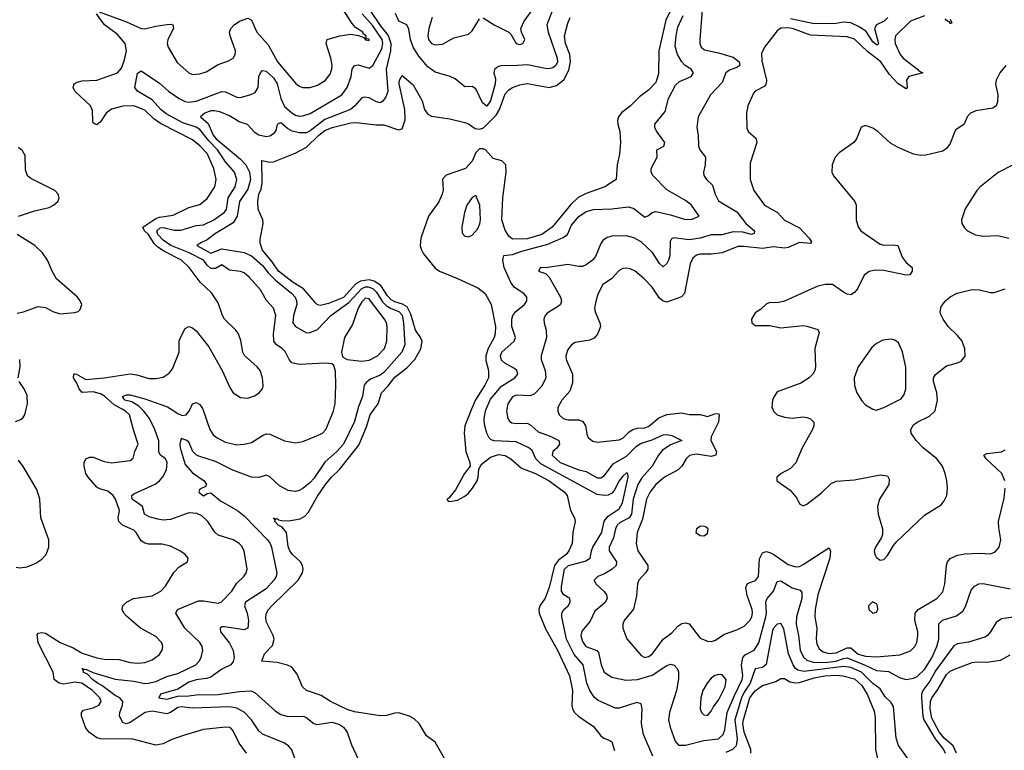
# Model space of a CAD drawing. Header units: inches. Extents: x 1173000 to 1307049, y 522583 to 678455.
# Tile 378 of 617: x 1273010 to 1278365, y 568145 to 572119. Entities that reach past the tile are written whole.
import ezdxf

# ---------------------------------------------------------------- set-up
doc = ezdxf.new("R2010")
doc.units = ezdxf.units.IN
doc.header["$MEASUREMENT"] = 0
doc.layers.add('B2576', color=7, linetype='Continuous')
doc.layers.add('B2577', color=7, linetype='Continuous')

msp = doc.modelspace()

# ---------------------------------------------------------------- linework, layer by layer
at = {"layer": 'B2576', "color": 5}
for points, elevation in [([(1272987.1, 569932.9), (1273016.2, 569943.8), (1273027.6, 569952.4), (1273037.8, 569970), (1273045.2, 570000)], 820), ([(1274243.2, 568130), (1274203.9, 568183.9), (1274171.3, 568251.3), (1274161.5, 568261.5), (1274150, 568268.9), (1274130, 568271.3), (1274010, 568257.8), (1273911.1, 568228.9), (1273837.1, 568202.9), (1273790, 568180.9), (1273750, 568172.2), (1273625.4, 568205.4), (1273450, 568207.2), (1273430, 568213.1), (1273390, 568242.2), (1273370, 568264.7), (1273345.3, 568330), (1273345.1, 568350), (1273356.6, 568363.4), (1273410, 568376.5), (1273439.7, 568390), (1273452.2, 568410), (1273446.2, 568430), (1273406.2, 568470), (1273347.8, 568510), (1273310, 568516), (1273250, 568504), (1273225.2, 568510), (1273197, 568530), (1273191.2, 568570), (1273109.9, 568730.1), (1273105.3, 568774.7), (1273110, 568781.5), (1273130, 568786.4), (1273150, 568781.4), (1273230, 568732), (1273301.5, 568701.5), (1273350, 568672.5), (1273430, 568647.8), (1273470, 568640.1), (1273550, 568638.4), (1273610, 568623), (1273650, 568619), (1273690, 568621.7), (1273730, 568636.9), (1273770, 568666.5), (1273785.6, 568690), (1273788.9, 568710), (1273782.6, 568730), (1273750, 568763.4), (1273666.9, 568810), (1273590, 568875.3), (1273576.1, 568890), (1273567.4, 568910), (1273570.8, 568930), (1273590, 568950.2), (1273629.4, 568970.6), (1273730, 568985.2), (1273778, 569010), (1273802, 569038), (1273848.2, 569111.8), (1273877.3, 569142.7), (1273922.7, 569170), (1273926.6, 569190), (1273909.4, 569210), (1273880.9, 569230), (1273830, 569254.3), (1273785.3, 569265.3), (1273710, 569266.5), (1273690, 569270.9), (1273670, 569283.9), (1273642.4, 569330), (1273630, 569342.4), (1273569.6, 569369.6), (1273549.9, 569389.9), (1273545.8, 569410), (1273551.8, 569450), (1273530.9, 569510), (1273518.8, 569530), (1273490, 569553.4), (1273446.4, 569566.4), (1273430, 569575.7), (1273381.7, 569630), (1273369.9, 569650), (1273361, 569690), (1273359.8, 569710), (1273369.2, 569730.8), (1273390, 569738.6), (1273410, 569739.2), (1273470, 569715.5), (1273510, 569707.8), (1273610, 569721.3), (1273626.2, 569733.8), (1273636.1, 569770), (1273654.8, 569810), (1273628, 569888), (1273607.7, 569970), (1273585.8, 569990), (1273567.4, 570000)], 780), ([(1274517.8, 568070), (1274490, 568148.2), (1274472, 568170), (1274445.7, 568185.7), (1274330, 568232.7), (1274310, 568250.9), (1274271.2, 568310), (1274230, 568352.7), (1274190, 568373.5), (1274150, 568381.9), (1273950, 568373.3), (1273890, 568381.1), (1273870, 568376.9), (1273830, 568349.9), (1273810, 568343.6), (1273730, 568357.2), (1273692.9, 568350), (1273610, 568296.6), (1273588.2, 568288.2), (1273570, 568296.8), (1273553.5, 568330), (1273554.4, 568350), (1273569.1, 568390), (1273570.7, 568410), (1273554.6, 568430), (1273530, 568442.4), (1273456.8, 568496.8), (1273432.5, 568510), (1273405.6, 568530), (1273379.1, 568559.1), (1273355.3, 568570), (1273357.4, 568577.4), (1273350, 568590.6), (1273363.8, 568583.8), (1273370, 568586.5), (1273408.2, 568568.2), (1273530, 568531.9), (1273630, 568521.1), (1273690, 568508.9), (1273708.7, 568510), (1273750, 568519.9), (1273810, 568545.4), (1273870, 568563.4), (1273967.4, 568610), (1273986, 568630), (1273997.1, 568650), (1274006, 568690), (1274002.2, 568710), (1273990, 568730.9), (1273908.6, 568810), (1273859.3, 568890), (1273868.7, 568910), (1273982.5, 568957.5), (1274010, 568957.4), (1274090, 568945.2), (1274107.8, 568952.2), (1274163.7, 569010), (1274188.8, 569051.2), (1274229.4, 569090.6), (1274241.8, 569110), (1274247.6, 569130), (1274230.6, 569230), (1274216.8, 569256.8), (1274203.9, 569270), (1274170.4, 569290.4), (1274090, 569315.6), (1274072, 569332), (1274033.1, 569390), (1274000.9, 569420.9), (1273973.4, 569433.4), (1273930, 569437.2), (1273830, 569400.4), (1273790, 569396.6), (1273761.6, 569401.6), (1273714.1, 569414.1), (1273689.1, 569429.1), (1273677.9, 569470), (1273622.2, 569510), (1273619.8, 569530), (1273630, 569540.2), (1273747.2, 569592.8), (1273770.4, 569609.6), (1273787.9, 569632.1), (1273807.6, 569670), (1273812.7, 569710), (1273802.6, 569730), (1273775.9, 569750), (1273766.9, 569766.9), (1273767.3, 569827.3), (1273745.2, 569890), (1273716.4, 569950), (1273685.5, 569990), (1273674.8, 570000)], 760), ([(1274848.1, 570000), (1274830, 569933.1), (1274770.4, 569810), (1274735.2, 569770), (1274668.5, 569711.5), (1274610, 569623.5), (1274590, 569600.6), (1274550, 569568.2), (1274530, 569558), (1274510, 569552.4), (1274470, 569558), (1274423.2, 569583.2), (1274370, 569631.6), (1274350, 569640.9), (1274310, 569629.3), (1274270, 569630.1), (1274168.7, 569668.7), (1274074.9, 569714.9), (1273983.9, 569743.9), (1273970, 569751), (1273951, 569770), (1273930, 569820.9), (1273918.7, 569830), (1273890, 569840.4), (1273885.4, 569834.6), (1273879.9, 569810), (1273883.4, 569790), (1273910, 569699.4), (1273950, 569653.2), (1274014, 569610), (1274025.1, 569590), (1274021.2, 569578.8), (1273990, 569564.7), (1273983.7, 569550), (1273986.2, 569546.2), (1274009.8, 569529.8), (1274030, 569542), (1274050, 569544.7), (1274102.1, 569502.1), (1274194, 569450), (1274230, 569420.5), (1274356.7, 569290), (1274372.2, 569270), (1274379, 569250), (1274409.2, 569110), (1274404.1, 569090), (1274392.5, 569070), (1274350, 569022.7), (1274237, 568950), (1274231.8, 568930), (1274247.3, 568890), (1274254.7, 568850), (1274250, 568808.8), (1274230, 568799.3), (1274123.7, 568816.3), (1274110, 568816.9), (1274099.7, 568810), (1274102.2, 568790), (1274150, 568728.2), (1274170, 568688), (1274176.9, 568650), (1274171.6, 568628.4), (1274157.8, 568610), (1274110, 568585.5), (1274050, 568543.4), (1274024.9, 568535.1), (1273970, 568528.6), (1273930, 568516.3), (1273870, 568477.4), (1273775.1, 568450), (1273767, 568430), (1273810, 568423.5), (1273870, 568439.3), (1273930, 568440.7), (1273970, 568447.4), (1274090, 568447.9), (1274204.5, 568464.5), (1274267.9, 568467.9), (1274290, 568457.4), (1274399.9, 568359.9), (1274430, 568338.8), (1274470, 568329.2), (1274549.8, 568329.8), (1274565.9, 568325.9), (1274609.9, 568289.9), (1274625.9, 568285.9), (1274710, 568298.6), (1274750, 568285.5), (1274770.8, 568270), (1274790, 568243.5), (1274814.5, 568174.5), (1274852.4, 568092.4)], 740), ([(1273833.5, 570000), (1273870, 569976.3), (1273893.3, 569966.7), (1273915.8, 569970), (1273930, 569986.7), (1273936.1, 570000)], 760), ([(1274005.5, 570000), (1274043.3, 569890), (1274061.2, 569861.2), (1274083.5, 569843.5), (1274130, 569820.6), (1274190, 569806.2), (1274230, 569809.2), (1274270, 569818.8), (1274330, 569857.8), (1274350, 569865.6), (1274370, 569863.5), (1274450, 569828.1), (1274510, 569818), (1274550, 569825.3), (1274630, 569856.8), (1274656.9, 569870), (1274675.5, 569890), (1274717, 569990), (1274719, 570000)], 760), ([(1275334.6, 568074.6), (1275270, 568189.5), (1275223.1, 568223.1), (1275183.1, 568290), (1275155.3, 568315.3), (1275130, 568329.7), (1275070, 568348), (1275050, 568347.6), (1275005.3, 568334.7), (1274970, 568332.6), (1274830, 568354.6), (1274790, 568367.5), (1274700.4, 568410), (1274650, 568442.1), (1274569.7, 568470), (1274548.7, 568490), (1274519.6, 568559.6), (1274490, 568596.4), (1274467.2, 568607.2), (1274410, 568623.1), (1274326.6, 568630), (1274341.7, 568670), (1274384.4, 568715.6), (1274394.4, 568750), (1274389.1, 568770), (1274350, 568845.6), (1274347.9, 568870), (1274352.5, 568890), (1274362.8, 568910), (1274380.9, 568930), (1274525, 569070), (1274547.9, 569110), (1274552.2, 569130), (1274548.7, 569150), (1274537.4, 569170), (1274493.2, 569210), (1274479.1, 569230), (1274470, 569253.2), (1274460.5, 569330), (1274437.6, 569357.6), (1274416, 569370), (1274397.2, 569390), (1274399, 569399), (1274389.4, 569410), (1274402, 569402), (1274410, 569406), (1274418, 569398), (1274434.3, 569394.3), (1274472.7, 569392.7), (1274535.3, 569404.7), (1274560.9, 569419.1), (1274580.3, 569439.7), (1274630, 569526.4), (1274672.7, 569590), (1274705.3, 569630), (1274750, 569672.7), (1274855, 569805), (1274896.1, 569903.9), (1274915.6, 569970), (1274937.1, 570000)], 720), ([(1275467.7, 570000), (1275431.1, 569910), (1275427.7, 569870), (1275436.9, 569770), (1275458.7, 569710), (1275458.9, 569690), (1275429.5, 569650.5), (1275379.2, 569560.8), (1275344.1, 569515.9), (1275333.1, 569510), (1275340.2, 569500.2), (1275350, 569498.2), (1275390, 569506.2), (1275430, 569526.8), (1275450, 569543.9), (1275473.1, 569570), (1275496.9, 569610), (1275503.8, 569630), (1275507.7, 569672.3), (1275520.3, 569699.7), (1275570, 569738.3), (1275613.9, 569753.9), (1275650, 569748.8), (1275680.7, 569730), (1275739.3, 569679.3), (1275815.2, 569650), (1275890.2, 569610), (1275970.2, 569550), (1275986.9, 569530), (1276005.7, 569450), (1276026.7, 569410), (1276030.4, 569390), (1276017.6, 569330), (1276013.8, 569270), (1275996.2, 569230), (1275981.5, 569210), (1275940.7, 569179.3), (1275919.2, 569150), (1275890, 569030), (1275867.6, 568972.4), (1275839, 568930), (1275833.1, 568910), (1275834.8, 568890), (1275870, 568805.8), (1275935, 568690), (1276000.8, 568550), (1276016.2, 568470), (1276012.3, 568390), (1276015.8, 568370), (1276026.7, 568350), (1276050, 568327.8), (1276130, 568274.2), (1276170, 568223.9), (1276186.5, 568210), (1276218.8, 568198.8), (1276230, 568190.4), (1276244.2, 568144.2)], 720), ([(1276452.4, 568112.4), (1276402, 568230), (1276390.9, 568290), (1276395.9, 568370), (1276390, 568398), (1276365.7, 568405.7), (1276270, 568373.7), (1276250, 568373.8), (1276156.5, 568416.5), (1276134.4, 568434.4), (1276110.8, 568470.8), (1276094.6, 568510), (1276074.8, 568610), (1276025.7, 568665.7), (1275983.4, 568750), (1275959, 568870), (1275958.5, 568890), (1275968.5, 568910), (1275992, 568930), (1276003.7, 568950), (1276001.7, 568970), (1275970, 568990.2), (1275955.8, 569010), (1275956.1, 569036.1), (1275972.8, 569130), (1275995.1, 569150), (1276085.9, 569174.1), (1276112.8, 569190), (1276119.4, 569230), (1276127.3, 569250), (1276175, 569330), (1276189.3, 569390.7), (1276210, 569418.3), (1276270, 569458.4), (1276289, 569490), (1276318.7, 569630), (1276316.5, 569650), (1276310, 569654.7), (1276290, 569636.6), (1276269.7, 569610.3), (1276242.5, 569557.5), (1276230, 569544.2), (1276210, 569532.9), (1276189.9, 569530.1), (1276150, 569535.5), (1275843.3, 569703.3), (1275816.5, 569730), (1275796.2, 569776.2), (1275779.6, 569790), (1275710, 569822), (1275590, 569827.5), (1275573.7, 569833.7), (1275563.8, 569843.8), (1275550.6, 569870.6), (1275537.3, 569917.3), (1275536.2, 569950), (1275543.4, 569990), (1275547.5, 570000)], 740), ([(1275659.4, 570000), (1275657.5, 569990), (1275664.1, 569950), (1275674.4, 569934.4), (1275686.1, 569926.1), (1275710, 569921.5), (1275770, 569924.1), (1275790, 569912.8), (1275830, 569877.7), (1275894.3, 569854.3), (1275942.4, 569830), (1275944.8, 569810), (1275931, 569789), (1275910.2, 569770), (1275905, 569750), (1275950, 569710.1), (1276050, 569670.5), (1276090, 569661.3), (1276150, 569626.6), (1276170, 569626.4), (1276190, 569639.4), (1276237, 569703), (1276310, 569745.4), (1276362.4, 569797.6), (1276386.7, 569813.3), (1276450, 569833.5), (1276510, 569860.5), (1276530, 569862.1), (1276556.6, 569856.6), (1276610.5, 569830), (1276550, 569805.9), (1276504.2, 569775.8), (1276483.4, 569750), (1276449.2, 569690.8), (1276394, 569626), (1276371.9, 569590), (1276345.4, 569510), (1276337.1, 569430), (1276323.6, 569410), (1276276, 569384), (1276259.6, 569370), (1276250.1, 569349.9), (1276240.1, 569299.9), (1276215.8, 569250), (1276216.3, 569230), (1276256.3, 569170), (1276254, 569150), (1276231.3, 569130), (1276190, 569104.4), (1276153.4, 569090), (1276133.4, 569070), (1276143.8, 569050), (1276188.9, 569008.9), (1276201.6, 568990), (1276205.4, 568970), (1276192.9, 568947.1), (1276138.4, 568901.6), (1276111.9, 568848.1), (1276067.6, 568792.4), (1276061.7, 568770), (1276070, 568737.2), (1276089.5, 568709.5), (1276147.8, 568687.8), (1276157.5, 568677.5), (1276173, 568610), (1276189, 568569), (1276230, 568543.5), (1276306.5, 568526.5), (1276370, 568529.1), (1276450, 568554.1), (1276530, 568605.8), (1276550, 568612.8), (1276570, 568607.2), (1276584.9, 568590), (1276592.4, 568572.4), (1276593, 568533), (1276582, 568470), (1276543.2, 568350), (1276539, 568310), (1276547, 568270), (1276575, 568195), (1276593.6, 568173.6), (1276630, 568172.6), (1276730, 568198), (1276810, 568208), (1276836.2, 568230), (1276844.2, 568255.8), (1276857.3, 568350), (1276896.5, 568443.5), (1276939.6, 568530), (1276942.8, 568550), (1276935.8, 568610), (1276942.7, 568650), (1276955.6, 568664.4), (1277005, 568690), (1277030, 568729.1), (1277068, 568870), (1277071, 568891), (1277066.8, 568953.2), (1277075.4, 568970), (1277109.3, 569010), (1277130, 569062.6), (1277150, 569067.2), (1277210, 569028.6), (1277255, 569015), (1277263.8, 569003.8), (1277263.1, 568970), (1277233.8, 568870), (1277232.5, 568830), (1277245.3, 568770), (1277254.3, 568690), (1277272.1, 568652.1), (1277290, 568635.9), (1277324.5, 568624.5), (1277390, 568622.7), (1277448.9, 568630), (1277490, 568644.8), (1277510, 568647.1), (1277608.7, 568608.7), (1277670, 568578.4), (1277733.9, 568573.9), (1277798.1, 568538.1), (1277830, 568530.1), (1277870, 568536.8), (1277890, 568546.7), (1277930, 568584.2), (1277970, 568647.2), (1277997.7, 568710), (1278007.9, 568750), (1278007.8, 568832.2), (1278028.1, 568851.9), (1278104.4, 568875.6), (1278138.4, 568901.6), (1278153.4, 568926.6), (1278185, 569015), (1278201.8, 569038.2), (1278225.2, 569050), (1278250, 569052), (1278397.3, 569022.7)], 760), ([(1275936.3, 570000), (1275935.8, 569990), (1275943.6, 569970), (1275964.9, 569950), (1275990, 569943), (1276050, 569942.7), (1276073.2, 569933.2), (1276086.8, 569910), (1276096.7, 569856.7), (1276103.7, 569843.7), (1276126, 569826), (1276150, 569820.3), (1276270, 569833.1), (1276290, 569843.2), (1276323.6, 569876.4), (1276344.1, 569890), (1276370, 569897), (1276410, 569899), (1276430, 569906.9), (1276486.6, 569953.4), (1276530, 569971.3), (1276610, 569979.5), (1276650, 569970.9), (1276710, 569971.9), (1276750, 569960.7), (1276790, 569975), (1276810, 569976), (1276814.4, 569970), (1276810.6, 569930), (1276771, 569850), (1276768.8, 569830), (1276799.7, 569770), (1276796.5, 569750), (1276770, 569743.4), (1276690, 569755.8), (1276652, 569748), (1276634.2, 569730), (1276611.2, 569690), (1276590.2, 569670), (1276516.2, 569630), (1276470, 569590.5), (1276438.3, 569550), (1276419.6, 569510), (1276397.2, 569402.8), (1276367.2, 569330), (1276363.2, 569270), (1276371.8, 569230), (1276426.1, 569150), (1276425.7, 569130), (1276413.5, 569110), (1276376.2, 569070), (1276370.2, 569050), (1276364.3, 568984.3), (1276347.5, 568912.5), (1276297.8, 568850), (1276289.1, 568830), (1276290.3, 568809.7), (1276311.7, 568751.7), (1276390, 568660.3), (1276410, 568650.3), (1276430, 568655.5), (1276450, 568667.5), (1276510, 568748.4), (1276556.2, 568783.8), (1276590, 568819.7), (1276610, 568834), (1276630, 568838.6), (1276650, 568832.9), (1276710, 568754), (1276750, 568737.6), (1276770, 568736.9), (1276790, 568742.8), (1276842.8, 568777.2), (1276910, 568799.4), (1276950, 568819.8), (1276980.2, 568850), (1276990.9, 568870), (1276994.6, 568890), (1276993.4, 568910), (1276966.1, 568986.1), (1276958.1, 569030), (1276968.3, 569051.7), (1277011.3, 569068.7), (1277027.5, 569090), (1277034, 569186), (1277050, 569218.5), (1277070, 569225.6), (1277090, 569220.1), (1277111, 569210), (1277190, 569154.7), (1277230, 569142.2), (1277250, 569144.8), (1277270, 569155.8), (1277410, 569245.7), (1277418.5, 569230), (1277415.7, 569190), (1277351.1, 568990), (1277335.7, 568910), (1277334.8, 568870), (1277345.9, 568810), (1277341.2, 568750), (1277344.8, 568724.8), (1277357.5, 568697.5), (1277379.8, 568679.8), (1277410, 568671.3), (1277450, 568675.5), (1277510, 568701.4), (1277530, 568701.9), (1277570, 568666.9), (1277610, 568656.9), (1277670, 568653.5), (1277795.6, 568664.4), (1277855, 568685), (1277878.2, 568710), (1277888.2, 568731.8), (1277894.4, 568770), (1277893.5, 568790), (1277878, 568850), (1277879.4, 568890), (1277896.4, 568910), (1277997.6, 568970), (1278030, 569006.3), (1278041.3, 569050), (1278049.9, 569150), (1278056.5, 569170), (1278070, 569187.8), (1278110, 569205.5), (1278150, 569213.5), (1278230, 569216.9), (1278290, 569212.9), (1278315.7, 569224.3), (1278337.2, 569250), (1278346, 569290), (1278334.6, 569354.6), (1278333.8, 569390), (1278364.1, 569515.9), (1278369, 569570)], 780), ([(1277105, 570000), (1277109.4, 569989.4), (1277130, 569970.3), (1277170, 569957.3), (1277210, 569951.3), (1277270, 569958), (1277290, 569955.3), (1277310, 569948.5), (1277328.7, 569928.7), (1277328.9, 569910), (1277322, 569890), (1277265.4, 569790), (1277231.7, 569708.3), (1277202.6, 569677.4), (1277150.4, 569649.6), (1277126.8, 569630), (1277127.3, 569610), (1277200.3, 569560.3), (1277236.3, 569516.3), (1277250, 569485.5), (1277270, 569474.9), (1277290, 569484.4), (1277370, 569545.7), (1277423.7, 569596.3), (1277450, 569609.2), (1277550, 569616), (1277690, 569642.3), (1277730, 569638.4), (1277739, 569619), (1277736.9, 569590), (1277686.5, 569510), (1277674.2, 569470), (1277678, 569430), (1277701.5, 569350), (1277701.6, 569318.4), (1277697.2, 569302.8), (1277663.7, 569250), (1277657, 569230), (1277660.3, 569210), (1277670, 569193.4), (1277690, 569179.1), (1277710, 569183), (1277730, 569204), (1277761.6, 569258.4), (1277779.6, 569280.4), (1277930, 569423), (1278020.4, 569479.6), (1278038.4, 569501.6), (1278052.7, 569530), (1278056.5, 569570), (1278052.4, 569610), (1278043.7, 569650), (1278028.2, 569690), (1277997.1, 569730), (1277923.1, 569790), (1277885.1, 569830), (1277858.9, 569870), (1277855.4, 569890), (1277870, 569914.3), (1277891.6, 569930), (1277958.4, 569961.6), (1277988.1, 569991.9), (1277990, 570000)], 820), ([(1277649.1, 570000), (1277650, 569999.5), (1277670, 569995.3), (1277683.7, 570000)], 840), ([(1278367, 569610), (1278351.9, 569650), (1278266, 569730), (1278253.5, 569750), (1278270, 569759.4), (1278350, 569768.8), (1278370, 569778.2)], 780), ([(1272990, 569140.2), (1273010, 569136.5), (1273050, 569143.1), (1273097.1, 569162.9), (1273130, 569184.2), (1273154, 569210), (1273168.5, 569250), (1273168.6, 569290), (1273124.2, 569410), (1273120.3, 569510), (1273103.6, 569563.6), (1273029.2, 569689.2), (1273003.2, 569723.2)], 820), ([(1277870, 568056.5), (1277790, 568170.4), (1277776.3, 568210), (1277762.8, 568382.8), (1277747.5, 568407.5), (1277715.9, 568435.9), (1277690, 568479.8), (1277650, 568507.4), (1277587.7, 568570), (1277530, 568595.4), (1277490, 568599.9), (1277274.2, 568574.2), (1277241, 568581), (1277229.2, 568589.2), (1277215.7, 568610), (1277190.4, 568670), (1277166.4, 568806.4), (1277150, 568834.4), (1277130, 568831.2), (1277110, 568808.9), (1277104.3, 568795.7), (1277069.2, 568610.8), (1277050, 568594.7), (1277010, 568588.6), (1276983.2, 568510), (1276950, 568461.7), (1276934.6, 568430), (1276898.4, 568310), (1276912.1, 568207.9), (1276906.7, 568170), (1276887, 568150), (1276850, 568132)], 740), ([(1278533.9, 568886.1), (1278350, 568860.2), (1278320.6, 568839.4), (1278290, 568789), (1278274, 568770), (1278259.3, 568760.7), (1278170, 568733.1), (1278110, 568724.8), (1278090, 568713.8), (1277990, 568577.6), (1277959.3, 568520.7), (1277921.7, 568470), (1277914.5, 568450), (1277913.4, 568430), (1277921.4, 568330), (1277927.8, 568310), (1277988.1, 568208.1), (1278033.4, 568150), (1278042.4, 568130)], 740), ([(1278104.2, 568130), (1278085.8, 568170), (1278037.6, 568210), (1278010, 568245.8), (1277970, 568320.3), (1277962.2, 568370), (1277963.9, 568410), (1277969.6, 568430), (1278003.9, 568476.1), (1278050, 568557.7), (1278070, 568574.8), (1278090, 568584.1), (1278190, 568622.4), (1278213.8, 568626.2), (1278270, 568624.2), (1278344.7, 568635.3), (1278396.8, 568663.2)], 720), ([(1276986.7, 568130), (1276985.4, 568150), (1276950, 568242.9), (1276943.4, 568290), (1276945.6, 568310), (1276979.8, 568430), (1277010, 568467.5), (1277050, 568497.2), (1277121.6, 568518.4), (1277150, 568535.8), (1277170, 568534.6), (1277197.9, 568517.9), (1277230, 568511.7), (1277250, 568514.1), (1277330, 568539.2), (1277388.2, 568550), (1277450, 568554.4), (1277485.7, 568550), (1277550, 568533.3), (1277590, 568497.5), (1277618.1, 568450), (1277657.1, 568357.1), (1277662.9, 568322.9), (1277663.4, 568150), (1277685.7, 568050)], 720)]:
    msp.add_lwpolyline(points, dxfattribs=dict(at, elevation=elevation))
for points, elevation in [([(1276730, 569363.6), (1276710, 569361.6), (1276690.7, 569350), (1276687.2, 569330), (1276710, 569313), (1276730, 569310.5), (1276750, 569324.9), (1276753.6, 569350), (1276739.7, 569359.7)], 820), ([(1277648.3, 568951.7), (1277626.2, 568930), (1277627.3, 568910), (1277650, 568890.3), (1277670, 568897), (1277676.2, 568910), (1277675.6, 568930), (1277670, 568941.1)], 820), ([(1276810, 568557.8), (1276790, 568550.8), (1276770, 568536.4), (1276748.4, 568510), (1276725.5, 568470), (1276713.8, 568430), (1276710.3, 568370.3), (1276718, 568350), (1276730, 568338), (1276750, 568334.9), (1276770, 568357.1), (1276780.9, 568379.1), (1276810, 568417.5), (1276847.2, 568490), (1276851.2, 568530), (1276830, 568554.8)], 780)]:
    msp.add_lwpolyline(points, close=True, dxfattribs=dict(at, elevation=elevation))
at = {"layer": 'B2577', "color": 5}
for points, elevation in [([(1273441.7, 572161.7), (1273590, 572107.7), (1273670, 572070.8), (1273691.2, 572068.8), (1273750, 572083.8), (1273812.4, 572092.4), (1273833.8, 572093.8), (1273842.8, 572090), (1273847, 572070), (1273815.5, 572010), (1273812.6, 571990), (1273816.9, 571970), (1273866.3, 571886.3), (1273929.5, 571829.5), (1273950, 571820.6), (1273990, 571823.5), (1274024.6, 571835.4), (1274090, 571874.7), (1274145.2, 571894.8), (1274170.7, 571909.3), (1274181.1, 571930), (1274182.7, 571950), (1274154, 572030), (1274151.6, 572050), (1274158, 572070), (1274175.6, 572090), (1274204.4, 572110), (1274250, 572127.4), (1274270, 572115.5), (1274299, 572050), (1274361.5, 571981.5), (1274412.1, 571890), (1274510, 571772.8), (1274530, 571757.3), (1274550, 571750.2), (1274590, 571750.2), (1274630, 571762.7), (1274671.6, 571788.4), (1274698.5, 571821.5), (1274707.7, 571850), (1274708.8, 571870), (1274702.1, 571910), (1274676, 571990), (1274682, 572010), (1274751.5, 572031.5), (1274810, 572040.3), (1274853, 572033), (1274881.4, 572021.4), (1274890, 572008.8), (1274910, 572005.5), (1274910, 572013), (1274894, 572014), (1274894.3, 572030), (1274880.4, 572040.4), (1274876.3, 572050), (1274836.6, 572076.6), (1274817.9, 572097.9), (1274745.5, 572210)], 780), ([(1276577.1, 572222.9), (1276524.1, 572115.9), (1276485, 571950), (1276483.5, 571823.5), (1276470, 571777.2), (1276430, 571735.4), (1276380.2, 571699.8), (1276330, 571648), (1276285.3, 571614.7), (1276266.7, 571590), (1276261.6, 571570), (1276262.8, 571550), (1276273.4, 571510), (1276277.8, 571450), (1276272.5, 571387.5), (1276259.7, 571330), (1276254, 571250), (1276193, 571210), (1276090, 571173.6), (1276047.6, 571152.4), (1276006.5, 571113.5), (1275906.2, 570990), (1275850.2, 570950), (1275770, 570927), (1275690, 570925.5), (1275670, 570941.2), (1275650, 570974.3), (1275632.2, 571030), (1275636.5, 571150), (1275655, 571290), (1275652.8, 571330), (1275631.8, 571351.8), (1275584.2, 571364.2), (1275543.7, 571410), (1275530, 571416.8), (1275510, 571416), (1275490, 571396.2), (1275470.5, 571349.5), (1275433.8, 571310), (1275330, 571273.3), (1275310, 571251.5), (1275313.1, 571193.1), (1275308.2, 571170), (1275290, 571128.6), (1275233.8, 571050), (1275191.3, 570930), (1275187.5, 570890), (1275192.5, 570870), (1275205.9, 570845.9), (1275270, 570766.4), (1275292.2, 570750), (1275390, 570711.5), (1275500.8, 570660.8), (1275542.2, 570630), (1275573.6, 570570), (1275597.1, 570450), (1275595.6, 570410), (1275590.1, 570390), (1275558.1, 570330), (1275545.6, 570290), (1275545.8, 570265.8), (1275559.6, 570210), (1275559.1, 570170), (1275539.7, 570130), (1275488.6, 570051.4), (1275467.7, 570000)], 720), ([(1274910, 572176.5), (1274970, 572086.5), (1275013.5, 572033.5), (1275028.9, 571990), (1275026, 571950), (1275003.5, 571850), (1275011.2, 571728.8), (1275001.7, 571698.3), (1274984.9, 571675.1), (1274970, 571667.3), (1274950, 571672.7), (1274910, 571694.3), (1274882.8, 571697.2), (1274870, 571693), (1274833.2, 571650), (1274809, 571630), (1274670, 571575.9), (1274590, 571513.6), (1274570, 571503.4), (1274530, 571502.5), (1274492.3, 571512.3), (1274466.4, 571526.4), (1274430, 571557.1), (1274423.3, 571556.7), (1274410.9, 571549.1), (1274403.3, 571516.7), (1274390, 571497.8), (1274370, 571485), (1274350, 571480.9), (1274310, 571490.7), (1274290, 571503.8), (1274248.7, 571548.7), (1274203.8, 571563.8), (1274150, 571595.6), (1274097.6, 571617.6), (1274070, 571623.7), (1274050, 571622.1), (1274017, 571610), (1273993.8, 571590), (1274034, 571554), (1274062.6, 571490), (1274078.3, 571470), (1274210, 571360.8), (1274238.9, 571330), (1274259.6, 571290), (1274265.4, 571250), (1274250, 571196), (1274205.8, 571130), (1274192.3, 571050), (1274170, 571012.9), (1274070, 570951.9), (1274030, 570921.5), (1273994.3, 570905.7), (1273972.8, 570890), (1274050, 570848.2), (1274110, 570871.8), (1274230, 570852.8), (1274270, 570833.4), (1274330, 570782.2), (1274361.2, 570741.2), (1274401.2, 570701.2), (1274489.3, 570630), (1274507.5, 570610), (1274516, 570590), (1274516.9, 570570), (1274499, 570510), (1274495.5, 570470), (1274510.4, 570450.4), (1274570, 570415.9), (1274590, 570416.5), (1274630, 570432.9), (1274702.7, 570510), (1274799.3, 570580.7), (1274870, 570656.8), (1274890, 570665.1), (1274905.1, 570665.1), (1274930, 570656.5), (1274950, 570637.4), (1274983.6, 570583.6), (1275003.3, 570563.3), (1275030, 570547.4), (1275071.5, 570531.5), (1275090.7, 570510.7), (1275097.9, 570470), (1275104.1, 570350), (1275088.7, 570310), (1274990, 570200.1), (1274970, 570185.6), (1274917.1, 570162.9), (1274894, 570146), (1274883.2, 570130), (1274874.9, 570070), (1274850.6, 570009.4), (1274848.1, 570000)], 740), ([(1275908.2, 572170), (1275877.1, 572090), (1275883.9, 572050), (1275933.5, 571910), (1275933.8, 571890), (1275925, 571870), (1275910, 571857.4), (1275887.8, 571852.2), (1275867.4, 571852.6), (1275772.3, 571872.3), (1275690, 571867), (1275631.4, 571868.6), (1275610, 571862.7), (1275592.1, 571847.9), (1275589, 571830), (1275596.7, 571796.7), (1275596.5, 571770), (1275570, 571677.3), (1275550, 571648.9), (1275526.1, 571666.1), (1275490, 571742.8), (1275470, 571755.6), (1275430, 571753.7), (1275377.6, 571797.6), (1275350.2, 571810.2), (1275270, 571833.2), (1275230, 571862.2), (1275180.1, 571920.1), (1275149.1, 571969.1), (1275135.5, 572010), (1275126.2, 572066.2), (1275115.7, 572090), (1275071.1, 572111.1), (1275053, 572153)], 740), ([(1275530, 572128.8), (1275590, 572090.2), (1275670.6, 572050), (1275680.6, 572040.6), (1275710, 571988.9), (1275730, 571983.6), (1275746, 571990), (1275756.9, 572010), (1275738, 572050), (1275734.7, 572070), (1275752.9, 572110), (1275801.5, 572178.5)], 760), ([(1276722.1, 572170), (1276708.9, 572010), (1276709.5, 571990), (1276716.5, 571970), (1276734, 571954), (1276810, 571939.1), (1276890, 571914.7), (1276921.9, 571890), (1276927.1, 571870), (1276910, 571858), (1276870, 571844.1), (1276849.3, 571830), (1276830, 571776.4), (1276767.1, 571710), (1276699.6, 571590), (1276692.5, 571532.5), (1276699.2, 571490), (1276700.8, 571430), (1276709, 571410), (1276739.6, 571370), (1276738.2, 571330), (1276729.1, 571290), (1276731.4, 571271.4), (1276745.3, 571250), (1276778.5, 571218.5), (1276791.8, 571170), (1276810, 571133.8), (1276910, 571072.8), (1276958.8, 571010), (1277006.9, 570970), (1277003.9, 570956.1), (1276990, 570949.5), (1276943.1, 570963.1), (1276890, 570964.1), (1276829.1, 570949.1), (1276770, 570948.6), (1276710, 570929.5), (1276650, 570921.5), (1276567.2, 570932.8), (1276554.1, 570925.9), (1276547.4, 570912.6), (1276544.9, 570835.1), (1276537.7, 570810), (1276530, 570792.8), (1276510, 570774.7), (1276490, 570793.3), (1276451.9, 570851.9), (1276390, 570910.6), (1276350, 570932.2), (1276310, 570942.9), (1276230, 570941.2), (1276205.6, 570934.4), (1276181.8, 570918.2), (1276170, 570902), (1276141.6, 570830), (1276124.7, 570810), (1276090, 570785.3), (1276070, 570776.5), (1276050, 570775.5), (1275990, 570787), (1275870, 570769), (1275842, 570770), (1275831.3, 570750), (1275870, 570737.3), (1275890, 570718), (1275950.9, 570610), (1275956.5, 570590), (1275950.3, 570570), (1275940.4, 570559.6), (1275877.7, 570522.3), (1275867.1, 570510), (1275861.2, 570490), (1275861.8, 570470), (1275873, 570430), (1275874.2, 570390), (1275845, 570290), (1275846.2, 570270), (1275868, 570210), (1275871.1, 570170), (1275850, 570125.1), (1275810, 570083.5), (1275786.9, 570073.1), (1275710, 570076.5), (1275690, 570068), (1275665.3, 570030), (1275659.4, 570000)], 760), ([(1273567.4, 570000), (1273523.7, 570023.7), (1273470.9, 570070.9), (1273450, 570084.1), (1273410, 570094.7), (1273350, 570091.3), (1273333.6, 570110), (1273321.5, 570141.5), (1273301.7, 570170), (1273304.5, 570190), (1273310, 570193.3), (1273318.7, 570190), (1273370, 570161.5), (1273469.9, 570170.1), (1273610, 570192.4), (1273647.4, 570187.4), (1273712.9, 570167.1), (1273752.9, 570167.1), (1273790, 570174.6), (1273823.6, 570196.4), (1273841.1, 570218.9), (1273878, 570310), (1273876.9, 570370), (1273883.5, 570390), (1273910, 570438.8), (1273930, 570450.3), (1273950, 570443.1), (1273970, 570426.4), (1274038.5, 570338.5), (1274111.3, 570211.3), (1274154.7, 570114.7), (1274170.6, 570090), (1274210, 570063.7), (1274250, 570060.3), (1274286.7, 570073.3), (1274312.7, 570090), (1274329.5, 570110), (1274333.5, 570126.5), (1274330.7, 570170.7), (1274316.9, 570210), (1274300.5, 570230), (1274231.6, 570291.6), (1274222.7, 570310), (1274212.9, 570372.9), (1274199.7, 570410), (1274186, 570430), (1274123.5, 570490), (1274112.4, 570510), (1274090, 570579.5), (1274053.7, 570633.7), (1273991.1, 570691.1), (1273931.4, 570770), (1273889.9, 570809.9), (1273797.2, 570857.2), (1273761.2, 570881.2), (1273742, 570902), (1273710, 570950.7), (1273689.2, 570970), (1273679.9, 570990), (1273750, 571037.2), (1273770, 571045), (1273843.9, 571056.1), (1273930, 571097.8), (1273990, 571114), (1274030, 571146.4), (1274071.7, 571210), (1274078.4, 571250), (1274065.7, 571310), (1274029.4, 571390), (1273990, 571433.3), (1273950, 571465.3), (1273774.8, 571554.8), (1273740.1, 571580.1), (1273690, 571626.3), (1273631.2, 571650), (1273570, 571648.4), (1273510, 571632.6), (1273479.8, 571610), (1273450, 571563.9), (1273430, 571546.9), (1273421.2, 571550), (1273410, 571558), (1273407.3, 571567.3), (1273405.2, 571625.2), (1273394.4, 571650), (1273309.8, 571730.2), (1273301.4, 571750), (1273302.6, 571757.4), (1273306, 571770), (1273321.6, 571778.4), (1273350, 571785.7), (1273430, 571790.1), (1273541.7, 571830), (1273564.4, 571855.6), (1273580.2, 571899.8), (1273590.6, 571950), (1273582.8, 571990), (1273540.8, 572040.8), (1273470.8, 572090), (1273427.8, 572150)], 780), ([(1274719, 570000), (1274725, 570030), (1274729.8, 570130), (1274726.5, 570206.5), (1274718, 570238), (1274706.6, 570246.6), (1274671.1, 570251.1), (1274530, 570242.7), (1274490, 570252.2), (1274475.8, 570270), (1274453.3, 570313.3), (1274436.9, 570330), (1274406.4, 570350), (1274391.6, 570370), (1274389.9, 570410), (1274402.4, 570510), (1274390, 570549.6), (1274351.7, 570591.7), (1274319.3, 570650), (1274258.7, 570718.7), (1274230, 570741.2), (1274210, 570749), (1274150, 570757), (1274110, 570785.5), (1274075.1, 570764.9), (1274050, 570765.9), (1274030, 570783.5), (1274010, 570810.3), (1273932.3, 570850), (1273831.6, 570890), (1273790, 570919.9), (1273760.7, 570950), (1273755.1, 570970), (1273773.5, 570986.5), (1273790, 570988.4), (1273850, 570973.9), (1273886.8, 570973.2), (1273970, 570998.8), (1274010, 571002.5), (1274065.2, 571030), (1274121.3, 571070), (1274134.1, 571085.9), (1274144, 571150), (1274182.6, 571210), (1274191.3, 571250), (1274178, 571290), (1274130, 571345.7), (1274086.5, 571410), (1274038.9, 571458.9), (1273990, 571520.9), (1273970, 571533.5), (1273897.3, 571557.3), (1273807.2, 571607.2), (1273777.1, 571630), (1273730, 571682.2), (1273650.7, 571730.7), (1273635.4, 571750), (1273650, 571827.7), (1273670, 571839.6), (1273770, 571774), (1273818.4, 571730), (1273877.1, 571690), (1273910, 571673.9), (1273930, 571670.1), (1273970, 571676), (1274110, 571727.3), (1274130, 571726.8), (1274190, 571697.1), (1274210, 571694.7), (1274267.6, 571712.4), (1274290, 571723.1), (1274306.8, 571750), (1274310.6, 571810), (1274318.9, 571830), (1274330, 571842.8), (1274350, 571838.3), (1274390, 571801.9), (1274409.6, 571770), (1274430.5, 571690), (1274450, 571647.1), (1274490, 571611.3), (1274510, 571598.8), (1274530, 571594.3), (1274550, 571595.7), (1274590, 571608.1), (1274762, 571710), (1274790, 571750.2), (1274812, 571810), (1274818.8, 571850), (1274829.9, 571870.1), (1274850, 571873), (1274910, 571855), (1274930, 571869.1), (1274979.2, 571960.8), (1274984.9, 571990), (1274980.5, 572010), (1274930, 572085.1), (1274872, 572150)], 760), ([(1274937.1, 570000), (1274958.5, 570030), (1274976.7, 570090), (1275013.3, 570126.7), (1275050, 570175), (1275115.7, 570224.3), (1275159, 570270), (1275192.2, 570327.8), (1275198.2, 570370), (1275189.9, 570390), (1275162.5, 570430), (1275137.8, 570517.8), (1275116.5, 570556.5), (1275091.7, 570571.7), (1275050, 570583.6), (1275030, 570594.6), (1275010, 570616.6), (1274973.2, 570673.2), (1274937.2, 570697.2), (1274910, 570703.8), (1274862.9, 570697.1), (1274838.3, 570681.7), (1274770, 570608.3), (1274690, 570575.1), (1274645, 570565), (1274630, 570568), (1274618.2, 570578.2), (1274554, 570654), (1274496.4, 570690), (1274417.2, 570750), (1274382.4, 570802.4), (1274330, 570864.5), (1274317.4, 570902.6), (1274317.4, 570922.6), (1274334, 571010), (1274332, 571030), (1274307.6, 571087.6), (1274305.1, 571130), (1274309.8, 571169.8), (1274322.7, 571197.3), (1274328.5, 571231.5), (1274327.2, 571352.8), (1274370, 571343.2), (1274390, 571345.5), (1274507.2, 571392.8), (1274570, 571426), (1274636.4, 571490), (1274670, 571515.3), (1274710, 571533.1), (1274810, 571557.2), (1274839.2, 571559.2), (1274947.6, 571547.6), (1274990, 571547.4), (1275070, 571519.5), (1275090, 571524.9), (1275106, 571574), (1275103.8, 571630), (1275074, 571770), (1275074.7, 571790), (1275090, 571814.4), (1275150, 571764.9), (1275198, 571678), (1275212.1, 571630), (1275230, 571604.1), (1275250, 571594.5), (1275350, 571579.4), (1275430, 571558.9), (1275450, 571552.9), (1275486.7, 571526.7), (1275510, 571523.2), (1275532.1, 571530), (1275600.4, 571599.6), (1275619.1, 571630), (1275650, 571715.2), (1275670, 571737.5), (1275689.9, 571750.1), (1275730, 571765), (1275770, 571770.8), (1275890, 571749), (1275930, 571760.1), (1275968.3, 571791.7), (1275995.8, 571844.2), (1276005, 571890), (1276002.4, 571930), (1275978.5, 571990), (1275972.6, 572030), (1275990, 572099.3), (1276003.7, 572130)], 720), ([(1275252.2, 572130), (1275234.7, 572070), (1275229.4, 572030), (1275233.8, 572010), (1275250, 571989.3), (1275270, 571982.6), (1275310, 571985.4), (1275370, 572019.1), (1275450, 572039.6), (1275470, 572058.9), (1275510, 572123.7)], 760), ([(1275547.5, 570000), (1275570, 570054.9), (1275630, 570124.7), (1275702.8, 570170), (1275719.7, 570190), (1275714.4, 570210), (1275701.5, 570221.5), (1275647.6, 570250), (1275630, 570266.2), (1275624.4, 570290), (1275631.6, 570310), (1275698.8, 570370), (1275706.2, 570390), (1275686.9, 570450), (1275686.3, 570490), (1275692.5, 570510), (1275708.8, 570531.2), (1275755.4, 570570), (1275767.3, 570590), (1275767.2, 570610), (1275752.3, 570630), (1275701.5, 570661.5), (1275680.2, 570690), (1275645, 570770), (1275637.4, 570810), (1275643.6, 570836.4), (1275690, 570841.8), (1275739.9, 570860.1), (1275882.1, 570897.9), (1275966.4, 570933.6), (1275988.9, 570951.1), (1276010, 571000.3), (1276050, 571048.3), (1276090, 571075.3), (1276130, 571086.4), (1276230, 571089.9), (1276321, 571101), (1276350, 571092.5), (1276410, 571045.3), (1276430, 571053.7), (1276450.1, 571069.9), (1276470, 571075.4), (1276550, 571057.9), (1276630, 571031.1), (1276666.4, 571033.6), (1276706, 571050), (1276664.2, 571110), (1276630, 571135), (1276530, 571192.4), (1276455.6, 571270), (1276443.6, 571290), (1276444.4, 571310), (1276477.6, 571370), (1276475.5, 571410), (1276512.4, 571430), (1276518.9, 571450), (1276474.4, 571510), (1276464.6, 571530), (1276464.4, 571550), (1276521, 571619), (1276539.2, 571690), (1276577, 571763), (1276597.8, 571782.2), (1276661.3, 571810), (1276674.6, 571830), (1276661.8, 571850), (1276629.7, 571869.7), (1276610.8, 571890), (1276586.8, 571930), (1276575, 571975), (1276579.8, 572030), (1276590, 572077.4), (1276618.8, 572141.2)], 740), ([(1277930, 572139.7), (1277855.2, 572110), (1277773.5, 572030), (1277768.9, 572010), (1277771.1, 571990), (1277797.7, 571930), (1277815.4, 571910), (1277892.5, 571850), (1277899.7, 571839.7), (1277922.4, 571830), (1277845.9, 571810), (1277832.6, 571790), (1277835.9, 571750), (1277830, 571742.6), (1277786.5, 571770), (1277740.8, 571820.8), (1277692.4, 571890), (1277623.2, 571943.2), (1277550, 572013.1), (1277510, 572025.7), (1277310, 572034.9), (1277212.6, 572070), (1277185.2, 572074.8), (1277150, 572072.6), (1277130, 572058.5), (1277059.6, 571970), (1277044.8, 571935.2), (1277045.9, 571894.1), (1277071.7, 571790), (1277070.2, 571770), (1277062.2, 571757.8), (1277010.4, 571730), (1277001, 571719), (1276970.2, 571649.8), (1276963.2, 571610), (1276963.7, 571530), (1276972.4, 571510), (1277013.4, 571473.4), (1277019, 571450), (1276982.2, 571337.8), (1276982.3, 571250), (1277002.8, 571190), (1277061.1, 571110), (1277132, 571070), (1277168.6, 571028.6), (1277250, 570987), (1277303.5, 570930), (1277316.1, 570910), (1277314.1, 570905.9), (1277310, 570901.2), (1277250, 570906.5), (1277190, 570879.3), (1277170, 570875.1), (1277110, 570882.5), (1277050, 570874.5), (1276950, 570885.2), (1276915.4, 570884.6), (1276830, 570850.5), (1276770, 570843), (1276710, 570843), (1276690, 570837.8), (1276670, 570822), (1276656.3, 570790), (1276624.7, 570630), (1276608.7, 570611.3), (1276530, 570582.9), (1276510, 570586.8), (1276490, 570603.7), (1276450, 570663.9), (1276406.9, 570710), (1276356.3, 570750), (1276330, 570763.5), (1276310, 570767.8), (1276290, 570764.8), (1276270, 570753.6), (1276229, 570710), (1276181.4, 570678.6), (1276154.8, 570625.2), (1276140.7, 570579.3), (1276136.8, 570550), (1276139.1, 570530), (1276165.1, 570470), (1276169.3, 570450), (1276152.5, 570407.5), (1276133.5, 570386.5), (1276110, 570375.2), (1276030, 570363.2), (1276010, 570349.8), (1275990, 570325.1), (1275979.8, 570290), (1275981.9, 570270), (1276015.9, 570190), (1276016.7, 570143.3), (1276002.1, 570097.9), (1275957.8, 570050), (1275936.9, 570010), (1275936.3, 570000)], 780), ([(1277731.7, 572130), (1277711.4, 572110), (1277670, 572091.4), (1277658, 572070), (1277680.7, 571990), (1277677.3, 571982.7), (1277670, 571981.8), (1277650, 571998.8), (1277613.9, 572053.9), (1277578.3, 572078.3), (1277530, 572102.2), (1277490, 572105.8), (1277450, 572098.8), (1277330, 572096.7), (1277202.7, 572122.7)], 760), ([(1278070, 572121.7), (1278079.1, 572100.9), (1278070, 572096.3), (1278066.1, 572106.1), (1278055.1, 572110), (1278054.9, 572114.9), (1278050, 572113.7), (1278042.8, 572122.8)], 780), ([(1278372.7, 571870), (1278339.5, 571830), (1278321.1, 571790), (1278316.9, 571770), (1278329.6, 571710), (1278327.3, 571672.7), (1278320.3, 571650), (1278302.2, 571637.8), (1278210, 571623), (1278180.5, 571610), (1278162, 571590), (1278145.5, 571550), (1278101.2, 571518.8), (1278092.9, 571507.1), (1278070, 571445.1), (1278050, 571417.6), (1278030, 571402.9), (1277938.7, 571381.3), (1277910, 571379.7), (1277870, 571386.4), (1277784.4, 571424.4), (1277746.3, 571446.3), (1277676.9, 571510), (1277650, 571528.2), (1277610, 571542.4), (1277585.7, 571534.3), (1277561.5, 571470), (1277546.7, 571450), (1277466.4, 571393.6), (1277445.3, 571370), (1277428.9, 571330), (1277426.4, 571290), (1277435.3, 571270), (1277552.6, 571130), (1277559.8, 571110), (1277558.9, 571030), (1277570, 570992.7), (1277585, 570970), (1277690, 570898), (1277710, 570892.7), (1277754.6, 570894.6), (1277786, 570890), (1277810, 570827.7), (1277830, 570798.4), (1277863.1, 570770), (1277863.7, 570750), (1277850, 570731.8), (1277830, 570728.5), (1277710, 570754.7), (1277664, 570756), (1277630, 570749.8), (1277602, 570730), (1277565.5, 570654.5), (1277550, 570634.3), (1277530, 570623), (1277510, 570625.4), (1277490, 570635.8), (1277430, 570678), (1277390, 570678.6), (1277350, 570669), (1277170, 570586.9), (1277130, 570579.1), (1277090, 570579.7), (1277070, 570571.5), (1277038.2, 570541.8), (1277010, 570523.7), (1276990.6, 570490), (1276990.7, 570470.7), (1277010, 570454.8), (1277090, 570454.9), (1277150, 570442.4), (1277270, 570454.6), (1277290, 570451.8), (1277350, 570432.7), (1277357.1, 570417.1), (1277334.3, 570330), (1277338.5, 570230), (1277334.3, 570210), (1277323.7, 570190), (1277303.1, 570170), (1277258.7, 570141.3), (1277130, 570093.7), (1277112.2, 570070), (1277104, 570050), (1277100.8, 570010), (1277105, 570000)], 820), ([(1273003.7, 571050), (1273090, 571079.1), (1273170, 571097.8), (1273194.5, 571110), (1273217, 571130), (1273221, 571139), (1273225.1, 571150), (1273219.5, 571170), (1273200.9, 571190), (1273070, 571254.3), (1273053, 571270), (1273041.3, 571301.3), (1273039.8, 571379.8), (1273025.3, 571405.3), (1273004.2, 571424.2)], 820), ([(1278412.7, 571330), (1278331.9, 571288.1), (1278232.1, 571207.9), (1278215.8, 571190), (1278152.2, 571090), (1278132.2, 571030), (1278134.4, 571010), (1278147.3, 570987.3), (1278164, 570970), (1278207.6, 570947.6), (1278250, 570942), (1278330, 570945.7), (1278390, 570930.4)], 840), ([(1272996.8, 570523.2), (1273030, 570529.2), (1273110, 570558.6), (1273150, 570554), (1273190, 570531.6), (1273230, 570519), (1273310, 570525.7), (1273327.8, 570532.2), (1273338, 570542), (1273347, 570570), (1273339.6, 570590), (1273323.6, 570610), (1273209.8, 570709.8), (1273186, 570750), (1273162, 570810), (1273134.5, 570850), (1273092, 570890), (1272996.2, 570950)], 820), ([(1277990, 570000), (1278001.4, 570050), (1277998, 570090), (1277979.8, 570150), (1277980.4, 570170), (1277990.7, 570189.3), (1278050, 570235.3), (1278110, 570251.5), (1278130, 570261.7), (1278151.4, 570288.6), (1278150.7, 570329.3), (1278134.9, 570370), (1278110, 570401.8), (1278059.7, 570450), (1278031.3, 570490), (1278018.2, 570518.2), (1278015.4, 570530), (1278021.6, 570558.4), (1278044.2, 570590), (1278070, 570612), (1278108.8, 570631.2), (1278190, 570650.3), (1278230, 570649.1), (1278290, 570634.7), (1278310, 570634.7), (1278370, 570654.7)], 820), ([(1277683.7, 570000), (1277710, 570009), (1277804.4, 570055.6), (1277820.8, 570079.2), (1277829, 570111), (1277828.6, 570228.6), (1277811.7, 570311.7), (1277790, 570360.9), (1277770, 570376.2), (1277750, 570381.6), (1277704.8, 570375.2), (1277670, 570358.3), (1277643.6, 570336.4), (1277569.4, 570230.6), (1277548.1, 570170), (1277549.2, 570129.2), (1277562.3, 570090), (1277590, 570046), (1277610, 570024.4), (1277649.1, 570000)], 840), ([(1273002, 570170), (1273012.3, 570230), (1273009.8, 570270)], 820), ([(1273045.2, 570000), (1273052.5, 570030), (1273050, 570075.1), (1273034.2, 570110), (1273007.4, 570150)], 820), ([(1273674.8, 570000), (1273656.9, 570016.9), (1273619.9, 570039.9), (1273580.9, 570050), (1273569.8, 570070), (1273590, 570078.6), (1273610, 570078.7), (1273690, 570056.3), (1273813.2, 570013.2), (1273833.5, 570000)], 760), ([(1273936.1, 570000), (1273949.9, 570030.1), (1273970, 570036.9), (1273990, 570025.2), (1274004.1, 570004.1), (1274005.5, 570000)], 760)]:
    msp.add_lwpolyline(points, dxfattribs=dict(at, elevation=elevation))
for points, elevation in [([(1275490, 571162), (1275470, 571152.2), (1275442.2, 571110), (1275428.3, 571070), (1275415.3, 570990), (1275417.1, 570957.1), (1275430, 570940.7), (1275450, 570937.3), (1275470, 570946.8), (1275500.4, 570979.6), (1275512.6, 571007.4), (1275516.5, 571030), (1275512.7, 571110)], 740), ([(1274890, 570603.2), (1274870, 570584.1), (1274850.8, 570550), (1274819.1, 570460.9), (1274775.6, 570390), (1274759.5, 570310), (1274765.5, 570285.5), (1274790.2, 570270.2), (1274870, 570262.1), (1274910, 570267.6), (1274956.5, 570290), (1274993.1, 570330), (1275005.7, 570370), (1275008.6, 570450), (1275005, 570470), (1274994.1, 570490), (1274918.6, 570590), (1274910, 570600.5)], 760)]:
    msp.add_lwpolyline(points, close=True, dxfattribs=dict(at, elevation=elevation))

doc.saveas('drawing.dxf')
